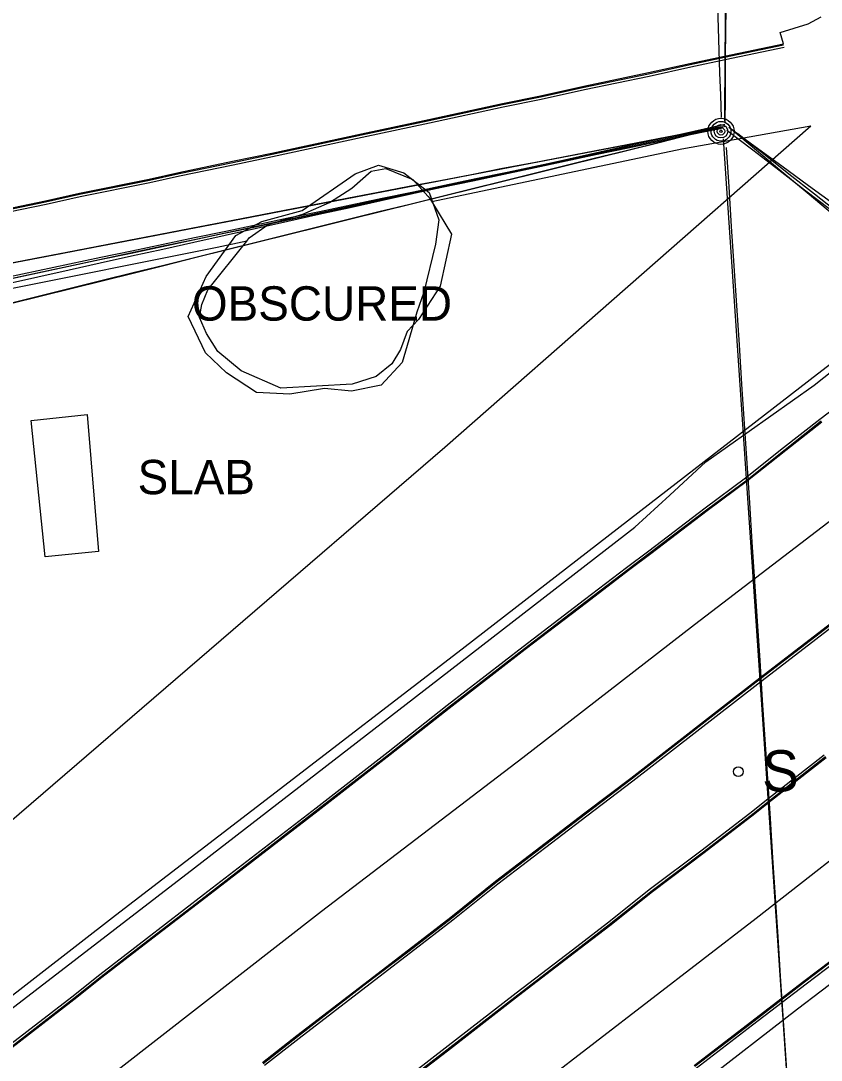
# Model space of a CAD drawing. Extents: x 368532 to 392481, y 10654822 to 10676899.
# Drawn here: x 390600.5 to 390717.1, y 10658969.2 to 10659120.5 of the extents above; entities that cross this region are included whole.
import ezdxf

# ---------------------------------------------------------------- set-up
doc = ezdxf.new("R2010")
doc.units = 0
for name, color, linetype in [('p_Catenary', 7, 'Continuous'), ('p_dtm obscured area', 7, 'Continuous'), ('p_dtm sidewalk', 7, 'Continuous'), ('p_dtm slab', 7, 'Continuous'), ('p_road - paved curb', 7, 'Continuous'), ('p_road guard rails', 7, 'Continuous'), ('p_road paint stripe', 7, 'Continuous'), ('p_structure fence', 7, 'Continuous'), ('p_structure sign', 7, 'Continuous'), ('p_utility general pole', 7, 'Continuous'), ('p_veg woods', 7, 'Continuous')]:
    doc.layers.add(name, color=color, linetype=linetype)

msp = doc.modelspace()

# ---------------------------------------------------------------- linework, layer by layer
at = {"layer": 'p_Catenary'}
for points in [[(390702.54, 10659106.45), (390702.44, 10659109.71), (390702.33, 10659112.96), (390702.22, 10659116.22), (390702.11, 10659119.48), (390702, 10659122.73), (390701.89, 10659125.99), (390701.78, 10659129.25), (390701.68, 10659132.51), (390701.57, 10659135.76), (390701.46, 10659139.02), (390701.35, 10659142.28), (390701.24, 10659145.53), (390701.13, 10659148.79), (390701.02, 10659152.05), (390700.92, 10659155.3), (390700.81, 10659158.56), (390700.7, 10659161.82), (390700.59, 10659165.08), (390700.48, 10659168.33)], [(390703.04, 10659105.95), (390703.06, 10659109.23), (390703.09, 10659112.52), (390703.11, 10659115.8), (390703.13, 10659119.09), (390703.15, 10659122.37), (390703.18, 10659125.66), (390703.2, 10659128.94), (390703.22, 10659132.23), (390703.24, 10659135.51), (390703.27, 10659138.8), (390703.29, 10659142.08), (390703.31, 10659145.37), (390703.34, 10659148.65), (390703.36, 10659151.94), (390703.38, 10659155.22), (390703.4, 10659158.51), (390703.43, 10659161.79), (390703.45, 10659165.08), (390703.47, 10659168.36)], [(390703.1, 10659105.84), (390703.12, 10659109.13), (390703.14, 10659112.43), (390703.16, 10659115.73), (390703.19, 10659119.02), (390703.21, 10659122.32), (390703.23, 10659125.61), (390703.26, 10659128.91), (390703.28, 10659132.21), (390703.3, 10659135.5), (390703.32, 10659138.8), (390703.35, 10659142.09), (390703.37, 10659145.39), (390703.39, 10659148.68), (390703.41, 10659151.98), (390703.44, 10659155.28), (390703.46, 10659158.57), (390703.48, 10659161.87), (390703.5, 10659165.16), (390703.53, 10659168.46)], [(390703.08, 10659105.74), (390703.11, 10659109), (390703.13, 10659112.27), (390703.15, 10659115.53), (390703.17, 10659118.79), (390703.2, 10659122.06), (390703.22, 10659125.32), (390703.24, 10659128.58), (390703.27, 10659131.85), (390703.29, 10659135.11), (390703.31, 10659138.37), (390703.33, 10659141.63), (390703.36, 10659144.9), (390703.38, 10659148.16), (390703.4, 10659151.42), (390703.42, 10659154.69), (390703.45, 10659157.95), (390703.47, 10659161.21), (390703.49, 10659164.48), (390703.52, 10659167.74)], [(390597.5, 10659084.93), (390602.05, 10659085.81), (390606.59, 10659086.68), (390611.14, 10659087.55), (390615.69, 10659088.43), (390620.24, 10659089.3), (390624.78, 10659090.17), (390629.33, 10659091.05), (390633.88, 10659091.92), (390638.42, 10659092.79), (390642.97, 10659093.67), (390647.52, 10659094.54), (390652.07, 10659095.41), (390656.61, 10659096.29), (390661.16, 10659097.16), (390665.71, 10659098.03), (390670.26, 10659098.91), (390674.8, 10659099.78), (390679.35, 10659100.65), (390683.9, 10659101.53), (390688.45, 10659102.4), (390692.99, 10659103.27), (390697.54, 10659104.15), (390702.09, 10659105.02)], [(390598.1, 10659085.09), (390602.63, 10659085.96), (390607.17, 10659086.83), (390611.7, 10659087.7), (390616.24, 10659088.58), (390620.77, 10659089.45), (390625.31, 10659090.32), (390629.84, 10659091.19), (390634.38, 10659092.07), (390638.91, 10659092.94), (390643.45, 10659093.81), (390647.98, 10659094.68), (390652.52, 10659095.56), (390657.06, 10659096.43), (390661.59, 10659097.3), (390666.13, 10659098.17), (390670.66, 10659099.05), (390675.2, 10659099.92), (390679.73, 10659100.79), (390684.27, 10659101.66), (390688.8, 10659102.54), (390693.34, 10659103.41), (390697.87, 10659104.28), (390702.41, 10659105.15)], [(390598.35, 10659082.86), (390602.88, 10659083.82), (390607.41, 10659084.79), (390611.94, 10659085.76), (390616.46, 10659086.72), (390620.99, 10659087.69), (390625.52, 10659088.66), (390630.04, 10659089.62), (390634.57, 10659090.59), (390639.1, 10659091.56), (390643.63, 10659092.52), (390648.15, 10659093.49), (390652.68, 10659094.46), (390657.21, 10659095.42), (390661.73, 10659096.39), (390666.26, 10659097.36), (390670.79, 10659098.32), (390675.32, 10659099.29), (390679.84, 10659100.25), (390684.37, 10659101.22), (390688.9, 10659102.19), (390693.42, 10659103.15), (390697.95, 10659104.12), (390702.48, 10659105.09)], [(390598.41, 10659082.25), (390602.96, 10659083.26), (390607.51, 10659084.27), (390612.06, 10659085.28), (390616.61, 10659086.29), (390621.16, 10659087.3), (390625.71, 10659088.31), (390630.26, 10659089.32), (390634.81, 10659090.33), (390639.36, 10659091.34), (390643.9, 10659092.35), (390648.45, 10659093.36), (390653, 10659094.37), (390657.55, 10659095.38), (390662.1, 10659096.39), (390666.65, 10659097.4), (390671.2, 10659098.41), (390675.75, 10659099.42), (390680.3, 10659100.43), (390684.85, 10659101.44), (390689.4, 10659102.45), (390693.95, 10659103.46), (390698.5, 10659104.47), (390703.05, 10659105.48)], [(390598.43, 10659082.88), (390602.95, 10659083.84), (390607.48, 10659084.8), (390612.01, 10659085.76), (390616.54, 10659086.71), (390621.06, 10659087.67), (390625.59, 10659088.63), (390630.12, 10659089.59), (390634.65, 10659090.55), (390639.17, 10659091.5), (390643.7, 10659092.46), (390648.23, 10659093.42), (390652.76, 10659094.38), (390657.28, 10659095.34), (390661.81, 10659096.3), (390666.34, 10659097.25), (390670.86, 10659098.21), (390675.39, 10659099.17), (390679.92, 10659100.13), (390684.45, 10659101.09), (390688.97, 10659102.05), (390693.5, 10659103), (390698.03, 10659103.96), (390702.56, 10659104.92)], [(390598.47, 10659083.22), (390603.02, 10659084.18), (390607.58, 10659085.14), (390612.13, 10659086.09), (390616.68, 10659087.05), (390621.24, 10659088), (390625.79, 10659088.96), (390630.34, 10659089.91), (390634.9, 10659090.87), (390639.45, 10659091.82), (390644, 10659092.78), (390648.56, 10659093.74), (390653.11, 10659094.69), (390657.67, 10659095.65), (390662.22, 10659096.6), (390666.77, 10659097.56), (390671.33, 10659098.51), (390675.88, 10659099.47), (390680.43, 10659100.42), (390684.99, 10659101.38), (390689.54, 10659102.33), (390694.09, 10659103.29), (390698.65, 10659104.25), (390703.2, 10659105.2)], [(390598.92, 10659079.42), (390603.39, 10659080.53), (390607.87, 10659081.64), (390612.35, 10659082.75), (390616.83, 10659083.86), (390621.31, 10659084.97), (390625.79, 10659086.08), (390630.27, 10659087.19), (390634.75, 10659088.3), (390639.23, 10659089.41), (390643.7, 10659090.52), (390648.18, 10659091.63), (390652.66, 10659092.74), (390657.14, 10659093.85), (390661.62, 10659094.96), (390666.1, 10659096.07), (390670.58, 10659097.18), (390675.06, 10659098.29), (390679.53, 10659099.4), (390684.01, 10659100.51), (390688.49, 10659101.62), (390692.97, 10659102.73), (390697.45, 10659103.84), (390701.93, 10659104.95)], [(390599, 10659079.38), (390603.5, 10659080.5), (390608.01, 10659081.62), (390612.52, 10659082.73), (390617.03, 10659083.85), (390621.53, 10659084.97), (390626.04, 10659086.09), (390630.55, 10659087.21), (390635.06, 10659088.33), (390639.57, 10659089.45), (390644.07, 10659090.57), (390648.58, 10659091.69), (390653.09, 10659092.81), (390657.6, 10659093.93), (390662.1, 10659095.05), (390666.61, 10659096.17), (390671.12, 10659097.29), (390675.63, 10659098.4), (390680.13, 10659099.52), (390684.64, 10659100.64), (390689.15, 10659101.76), (390693.66, 10659102.88), (390698.17, 10659104), (390702.67, 10659105.12)], [(390703.35, 10659104.61), (390707.12, 10659101.72), (390710.89, 10659098.82), (390714.66, 10659095.93), (390718.42, 10659093.03), (390722.19, 10659090.13), (390725.96, 10659087.24), (390729.73, 10659084.34), (390733.5, 10659081.45), (390737.26, 10659078.55), (390741.03, 10659075.66), (390744.8, 10659072.76), (390748.57, 10659069.86), (390752.33, 10659066.97), (390756.1, 10659064.07), (390759.87, 10659061.18), (390763.64, 10659058.28), (390767.41, 10659055.38), (390771.17, 10659052.49), (390774.94, 10659049.59), (390778.71, 10659046.7), (390782.48, 10659043.8), (390786.24, 10659040.9)], [(390703.61, 10659105.06), (390707.48, 10659102.22), (390711.35, 10659099.39), (390715.22, 10659096.55), (390719.09, 10659093.72), (390722.96, 10659090.88), (390726.83, 10659088.05), (390730.7, 10659085.21), (390734.58, 10659082.38), (390738.45, 10659079.54), (390742.32, 10659076.71), (390746.19, 10659073.87), (390750.06, 10659071.03), (390753.93, 10659068.2), (390757.8, 10659065.36), (390761.67, 10659062.53), (390765.54, 10659059.69), (390769.41, 10659056.86), (390773.29, 10659054.02), (390777.16, 10659051.19), (390781.03, 10659048.35), (390784.9, 10659045.52)], [(390703.99, 10659104.76), (390707.67, 10659101.68), (390711.36, 10659098.59), (390715.04, 10659095.51), (390718.72, 10659092.42), (390722.4, 10659089.34), (390726.09, 10659086.25), (390729.77, 10659083.17), (390733.45, 10659080.08), (390737.13, 10659077), (390740.82, 10659073.91), (390744.5, 10659070.83), (390748.18, 10659067.74), (390751.86, 10659064.66), (390755.55, 10659061.57), (390759.23, 10659058.49), (390762.91, 10659055.4), (390766.59, 10659052.32), (390770.28, 10659049.23), (390773.96, 10659046.15), (390777.64, 10659043.06), (390781.32, 10659039.98), (390785.01, 10659036.89)], [(390702.79, 10659103.32), (390703.18, 10659097.59), (390703.57, 10659091.86), (390703.96, 10659086.14), (390704.35, 10659080.41), (390704.74, 10659074.68), (390705.13, 10659068.95), (390705.52, 10659063.22), (390705.91, 10659057.49), (390706.29, 10659051.76), (390706.68, 10659046.03), (390707.07, 10659040.3), (390707.46, 10659034.57), (390707.85, 10659028.84), (390708.24, 10659023.11), (390708.63, 10659017.38), (390709.02, 10659011.65), (390709.4, 10659005.92), (390709.79, 10659000.19), (390710.18, 10658994.46), (390710.57, 10658988.73), (390710.96, 10658983.01), (390711.35, 10658977.28), (390711.74, 10658971.55), (390712.13, 10658965.82)], [(390704.93, 10659104.12), (390708.65, 10659101.19), (390712.36, 10659098.27), (390716.08, 10659095.34), (390719.8, 10659092.41), (390723.52, 10659089.48), (390727.24, 10659086.55), (390730.95, 10659083.63), (390734.67, 10659080.7), (390738.39, 10659077.77), (390742.11, 10659074.84), (390745.83, 10659071.92), (390749.55, 10659068.99), (390753.26, 10659066.06), (390756.98, 10659063.13), (390760.7, 10659060.2), (390764.42, 10659057.28), (390768.14, 10659054.35), (390771.86, 10659051.42), (390775.57, 10659048.49), (390779.29, 10659045.57), (390783.01, 10659042.64), (390786.73, 10659039.71)], [(390703.23, 10659102.08), (390703.61, 10659096.33), (390703.98, 10659090.58), (390704.36, 10659084.84), (390704.73, 10659079.09), (390705.11, 10659073.34), (390705.49, 10659067.6), (390705.86, 10659061.85), (390706.24, 10659056.1), (390706.61, 10659050.35), (390706.99, 10659044.61), (390707.36, 10659038.86), (390707.74, 10659033.11), (390708.12, 10659027.37), (390708.49, 10659021.62), (390708.87, 10659015.87), (390709.24, 10659010.13), (390709.62, 10659004.38), (390709.99, 10658998.63), (390710.37, 10658992.88), (390710.75, 10658987.14), (390711.12, 10658981.39), (390711.5, 10658975.64), (390711.87, 10658969.9), (390712.25, 10658964.15)]]:
    msp.add_lwpolyline(points, dxfattribs=at)
at = {"layer": 'p_dtm obscured area'}
msp.add_lwpolyline([(390661.55, 10659081.88), (390658.4, 10659077.04), (390656.75, 10659075.27), (390655.8, 10659072.66), (390654.54, 10659070.56), (390652.27, 10659068.73), (390648.77, 10659067.6), (390638.35, 10659067.04), (390632.59, 10659069.54), (390629.16, 10659072.37), (390627.51, 10659075.01), (390626.53, 10659077.33), (390626.86, 10659079.23), (390627.71, 10659081.34), (390633.41, 10659088.44), (390633.77, 10659088.91), (390636.54, 10659090.85), (390641.56, 10659092.39), (390645.46, 10659094.06), (390648.69, 10659096.16), (390651.51, 10659098.64), (390653.68, 10659099.04), (390657.57, 10659097.42), (390659.81, 10659094.95), (390660.07, 10659094.66), (390660.46, 10659094), (390663.23, 10659089.46)], close=True, dxfattribs=at)
at = {"layer": 'p_dtm sidewalk'}
for p, q in [((390727.45, 10659077.46), (390716.56, 10659069.09)), ((390716.56, 10659069.09), (390690.82, 10659049.19)), ((390690.82, 10659049.19), (390664.77, 10659029.03)), ((390664.77, 10659029.03), (390636.88, 10659007.58)), ((390636.88, 10659007.58), (390614.29, 10658990.24)), ((390614.29, 10658990.24), (390587.57, 10658969.51))]:
    msp.add_line(p, q, dxfattribs=at)
at = {"layer": 'p_dtm slab'}
for p, q in [((390602.01, 10659062.35), (390610.14, 10659063.19)), ((390604.04, 10659042.47), (390602.01, 10659062.35)), ((390610.14, 10659063.19), (390611.82, 10659043.26)), ((390611.82, 10659043.26), (390604.04, 10659042.47))]:
    msp.add_line(p, q, dxfattribs=at)
at = {"layer": 'p_road - paved curb'}
for p, q in [((390715.16, 10659120.11), (390717.07, 10659121.11)), ((390711.1, 10659118.84), (390715.16, 10659120.11)), ((390711.58, 10659117.18), (390711.1, 10659118.84)), ((390702.98, 10659115.38), (390711.58, 10659117.18)), ((390703.01, 10659115.23), (390711.61, 10659117.03)), ((390703.08, 10659114.89), (390711.68, 10659116.69)), ((390697.96, 10659114.3), (390702.98, 10659115.38)), ((390697.99, 10659114.15), (390703.01, 10659115.23)), ((390698.07, 10659113.81), (390703.08, 10659114.89)), ((390691.9, 10659112.98), (390697.96, 10659114.3)), ((390691.93, 10659112.83), (390697.99, 10659114.15)), ((390692, 10659112.49), (390698.07, 10659113.81)), ((390682.5, 10659111.01), (390691.9, 10659112.98)), ((390682.53, 10659110.86), (390691.93, 10659112.83)), ((390682.61, 10659110.52), (390692, 10659112.49)), ((390676.17, 10659109.59), (390682.5, 10659111.01)), ((390676.2, 10659109.44), (390682.53, 10659110.86)), ((390676.27, 10659109.1), (390682.61, 10659110.52)), ((390670.63, 10659108.49), (390676.17, 10659109.59)), ((390670.66, 10659108.34), (390676.2, 10659109.44)), ((390670.73, 10659108), (390676.27, 10659109.1)), ((390659.93, 10659106.17), (390670.63, 10659108.49)), ((390659.96, 10659106.02), (390670.66, 10659108.34)), ((390660.04, 10659105.68), (390670.73, 10659108)), ((390650.1, 10659104.06), (390659.93, 10659106.17)), ((390650.13, 10659103.91), (390659.96, 10659106.02)), ((390650.2, 10659103.57), (390660.04, 10659105.68)), ((390637.07, 10659101.27), (390650.1, 10659104.06)), ((390637.1, 10659101.12), (390650.13, 10659103.91)), ((390637.17, 10659100.78), (390650.2, 10659103.57)), ((390631.32, 10659100.07), (390637.07, 10659101.27)), ((390623.5, 10659098.44), (390631.32, 10659100.07)), ((390623.53, 10659098.29), (390631.35, 10659099.92)), ((390631.35, 10659099.92), (390637.1, 10659101.12)), ((390631.42, 10659099.58), (390637.17, 10659100.78)), ((390619.18, 10659097.47), (390623.5, 10659098.44)), ((390619.21, 10659097.32), (390623.53, 10659098.29)), ((390623.61, 10659097.95), (390631.42, 10659099.58)), ((390609.02, 10659095.42), (390619.18, 10659097.47)), ((390609.05, 10659095.27), (390619.21, 10659097.32)), ((390609.12, 10659094.93), (390619.28, 10659096.98)), ((390619.28, 10659096.98), (390623.61, 10659097.95)), ((390604.06, 10659094.33), (390609.02, 10659095.42)), ((390604.09, 10659094.18), (390609.05, 10659095.27)), ((390592.85, 10659091.98), (390604.06, 10659094.33)), ((390592.88, 10659091.83), (390604.09, 10659094.18)), ((390592.95, 10659091.49), (390604.16, 10659093.84)), ((390604.16, 10659093.84), (390609.12, 10659094.93)), ((390722.39, 10659066.64), (390716.87, 10659062.49)), ((390716.87, 10659062.49), (390711.61, 10659058.34)), ((390717.09, 10659062.21), (390711.83, 10659058.07)), ((390717.18, 10659062.09), (390711.92, 10659057.95)), ((390711.61, 10659058.34), (390706.06, 10659053.93)), ((390711.83, 10659058.07), (390706.27, 10659053.65)), ((390711.92, 10659057.95), (390706.36, 10659053.53)), ((390706.06, 10659053.93), (390700.17, 10659049.57)), ((390706.27, 10659053.65), (390700.38, 10659049.29)), ((390706.36, 10659053.53), (390700.47, 10659049.17)), ((390700.17, 10659049.57), (390691.97, 10659043.32)), ((390700.38, 10659049.29), (390692.18, 10659043.04)), ((390700.47, 10659049.17), (390692.27, 10659042.92)), ((390691.97, 10659043.32), (390688.71, 10659040.86)), ((390692.18, 10659043.04), (390688.92, 10659040.58)), ((390692.27, 10659042.92), (390689.01, 10659040.46)), ((390688.71, 10659040.86), (390682.6, 10659036.19)), ((390688.92, 10659040.58), (390682.81, 10659035.91)), ((390689.01, 10659040.46), (390682.9, 10659035.79)), ((390682.6, 10659036.19), (390673.64, 10659029.37)), ((390682.81, 10659035.91), (390673.85, 10659029.09)), ((390682.9, 10659035.79), (390673.94, 10659028.97)), ((390707.53, 10659024.39), (390722.23, 10659035.72)), ((390707.62, 10659024.27), (390722.32, 10659035.6)), ((390707.84, 10659023.99), (390722.53, 10659035.32)), ((390673.64, 10659029.37), (390662.58, 10659020.8)), ((390673.85, 10659029.09), (390662.8, 10659020.53)), ((390673.94, 10659028.97), (390662.89, 10659020.41)), ((390689.34, 10659010.26), (390707.53, 10659024.39)), ((390689.43, 10659010.14), (390707.62, 10659024.27)), ((390689.64, 10659009.86), (390707.84, 10659023.99)), ((390662.58, 10659020.8), (390653.98, 10659014.03)), ((390662.8, 10659020.53), (390654.2, 10659013.76)), ((390662.89, 10659020.41), (390654.29, 10659013.64)), ((390653.98, 10659014.03), (390643.49, 10659005.89)), ((390654.2, 10659013.76), (390643.71, 10659005.61)), ((390654.29, 10659013.64), (390643.8, 10659005.49)), ((390717.5, 10659013.6), (390709.1, 10659007.04)), ((390717.72, 10659013.33), (390709.32, 10659006.77)), ((390717.81, 10659013.21), (390709.41, 10659006.65)), ((390682.66, 10659005.18), (390689.34, 10659010.26)), ((390682.75, 10659005.06), (390689.43, 10659010.14)), ((390682.96, 10659004.78), (390689.64, 10659009.86)), ((390643.49, 10659005.89), (390627.11, 10658993.24)), ((390709.1, 10659007.04), (390707.1, 10659005.42)), ((390709.32, 10659006.77), (390707.32, 10659005.15)), ((390709.41, 10659006.65), (390707.41, 10659005.03)), ((390643.71, 10659005.61), (390627.33, 10658992.96)), ((390643.8, 10659005.49), (390627.42, 10658992.84)), ((390669.65, 10658995.23), (390682.66, 10659005.18)), ((390669.74, 10658995.11), (390682.75, 10659005.06)), ((390669.96, 10658994.84), (390682.96, 10659004.78)), ((390707.1, 10659005.42), (390699.74, 10658999.75)), ((390707.32, 10659005.15), (390699.95, 10658999.47)), ((390707.41, 10659005.03), (390700.04, 10658999.35)), ((390699.74, 10658999.75), (390692.21, 10658994.11)), ((390699.95, 10658999.47), (390692.43, 10658993.83)), ((390700.04, 10658999.35), (390692.52, 10658993.71)), ((390663.13, 10658989.98), (390669.65, 10658995.23)), ((390663.22, 10658989.86), (390669.74, 10658995.11)), ((390663.44, 10658989.59), (390669.96, 10658994.84)), ((390692.21, 10658994.11), (390685.97, 10658989.14)), ((390692.43, 10658993.83), (390686.19, 10658988.87)), ((390692.52, 10658993.71), (390686.28, 10658988.75)), ((390627.11, 10658993.24), (390618.79, 10658986.85)), ((390627.33, 10658992.96), (390619.01, 10658986.57)), ((390627.42, 10658992.84), (390619.1, 10658986.45)), ((390656.97, 10658985.24), (390663.13, 10658989.98)), ((390657.06, 10658985.12), (390663.22, 10658989.86)), ((390657.27, 10658984.84), (390663.44, 10658989.59)), ((390685.97, 10658989.14), (390680.84, 10658985.19)), ((390686.19, 10658988.87), (390681.05, 10658984.91)), ((390686.28, 10658988.75), (390681.14, 10658984.79)), ((390618.79, 10658986.85), (390611.99, 10658981.59)), ((390619.01, 10658986.57), (390612.21, 10658981.32)), ((390619.1, 10658986.45), (390612.3, 10658981.2)), ((390714.57, 10658980.69), (390722.9, 10658987.05)), ((390714.66, 10658980.57), (390722.99, 10658986.93)), ((390714.87, 10658980.29), (390723.2, 10658986.65)), ((390650.43, 10658980.25), (390656.97, 10658985.24)), ((390650.52, 10658980.13), (390657.06, 10658985.12)), ((390650.73, 10658979.85), (390657.27, 10658984.84)), ((390680.84, 10658985.19), (390672.66, 10658978.92)), ((390681.05, 10658984.91), (390672.88, 10658978.64)), ((390681.14, 10658984.79), (390672.97, 10658978.52)), ((390611.99, 10658981.59), (390607.92, 10658978.37)), ((390612.21, 10658981.32), (390608.14, 10658978.1)), ((390612.3, 10658981.2), (390608.23, 10658977.98)), ((390640.71, 10658972.75), (390650.43, 10658980.25)), ((390640.8, 10658972.63), (390650.52, 10658980.13)), ((390706.79, 10658974.7), (390714.57, 10658980.69)), ((390706.88, 10658974.58), (390714.66, 10658980.57)), ((390707.09, 10658974.3), (390714.87, 10658980.29)), ((390641.02, 10658972.36), (390650.73, 10658979.85)), ((390672.66, 10658978.92), (390662.31, 10658970.9)), ((390672.88, 10658978.64), (390662.53, 10658970.62)), ((390607.92, 10658978.37), (390598.41, 10658971)), ((390608.14, 10658978.1), (390598.63, 10658970.73)), ((390608.23, 10658977.98), (390598.72, 10658970.61)), ((390672.97, 10658978.52), (390662.62, 10658970.5)), ((390698.57, 10658968.42), (390706.79, 10658974.7)), ((390698.66, 10658968.3), (390706.88, 10658974.58)), ((390698.88, 10658968.02), (390707.09, 10658974.3)), ((390635.7, 10658968.83), (390640.71, 10658972.75)), ((390635.79, 10658968.71), (390640.8, 10658972.63)), ((390636, 10658968.43), (390641.02, 10658972.36)), ((390662.31, 10658970.9), (390652.53, 10658963.39)), ((390662.53, 10658970.62), (390652.74, 10658963.11)), ((390662.62, 10658970.5), (390652.83, 10658962.99))]:
    msp.add_line(p, q, dxfattribs=at)
at = {"layer": 'p_road guard rails'}
for p, q in [((390716.04, 10659067.49), (390728.5, 10659077.37)), ((390700.25, 10659056.33), (390716.04, 10659067.49)), ((390695.05, 10659051.43), (390700.25, 10659056.33)), ((390689.93, 10659046.78), (390695.05, 10659051.43)), ((390660.24, 10659023.82), (390689.93, 10659046.78)), ((390625.8, 10658997.17), (390660.24, 10659023.82)), ((390595.65, 10658974.03), (390625.8, 10658997.17)), ((390736.83, 10658994.3), (390713.61, 10658976.59)), ((390713.61, 10658976.59), (390678.69, 10658949.62))]:
    msp.add_line(p, q, dxfattribs=at)
at = {"layer": 'p_road paint stripe'}
for p, q in [((390724.33, 10659052.26), (390698.6, 10659032.56)), ((390698.6, 10659032.56), (390673.61, 10659013.22)), ((390673.61, 10659013.22), (390644.28, 10658990.84)), ((390730.55, 10659007.79), (390707.58, 10658989.81)), ((390644.28, 10658990.84), (390614.65, 10658967.76)), ((390707.58, 10658989.81), (390675.68, 10658965.25))]:
    msp.add_line(p, q, dxfattribs=at)
at = {"layer": 'p_structure fence'}
for p, q in [((390715.57, 10659105.2), (390662.23, 10659058.4)), ((390715.57, 10659105.2), (390696.76, 10659101.86)), ((390696.76, 10659101.86), (390660.37, 10659094.15)), ((390633.41, 10659088.44), (390629.08, 10659087.52)), ((390629.08, 10659087.52), (390590.64, 10659079.82)), ((390662.23, 10659058.4), (390596.38, 10659001.69))]:
    msp.add_line(p, q, dxfattribs=at)
at = {"layer": 'p_structure sign'}
msp.add_circle((390705.01, 10659011.2), 0.713, dxfattribs=at)
at = {"layer": 'p_utility general pole'}
for radius in [1.9, 1.44, 0.973, 0.539, 0.192]:
    msp.add_circle((390702.48, 10659104.44), radius, dxfattribs=at)
at = {"layer": 'p_veg woods'}
msp.add_lwpolyline([(390658.19, 10659078.1), (390657, 10659074.09), (390656.02, 10659070.76), (390652.98, 10659067.47), (390648.65, 10659066.6), (390644.7, 10659066.97), (390639.67, 10659066.17), (390634.82, 10659066.39), (390630.47, 10659069.25), (390627.37, 10659072.19), (390624.85, 10659077.46), (390627.47, 10659083.3), (390631.81, 10659089.26), (390635.61, 10659091.3), (390641.45, 10659092.9), (390649.17, 10659098.27), (390652.59, 10659099.53), (390656.26, 10659098.38), (390659.95, 10659095.52), (390661.37, 10659091.57), (390660.87, 10659088), (390659.19, 10659081.01)], close=True, dxfattribs=at)

# ---------------------------------------------------------------- texts
at = {"layer": 'p_dtm obscured area'}
msp.add_text(' OBSCURED', height=5, dxfattribs=at).set_placement((390623.55, 10659076.87))
at = {"layer": 'p_dtm slab'}
msp.add_text(' SLAB', height=5, dxfattribs=at).set_placement((390615.64, 10659051.59))
at = {"layer": 'p_structure sign'}
msp.add_text('S', height=6, dxfattribs=at).set_placement((390708.47, 10659008.31))

doc.saveas('drawing.dxf')
